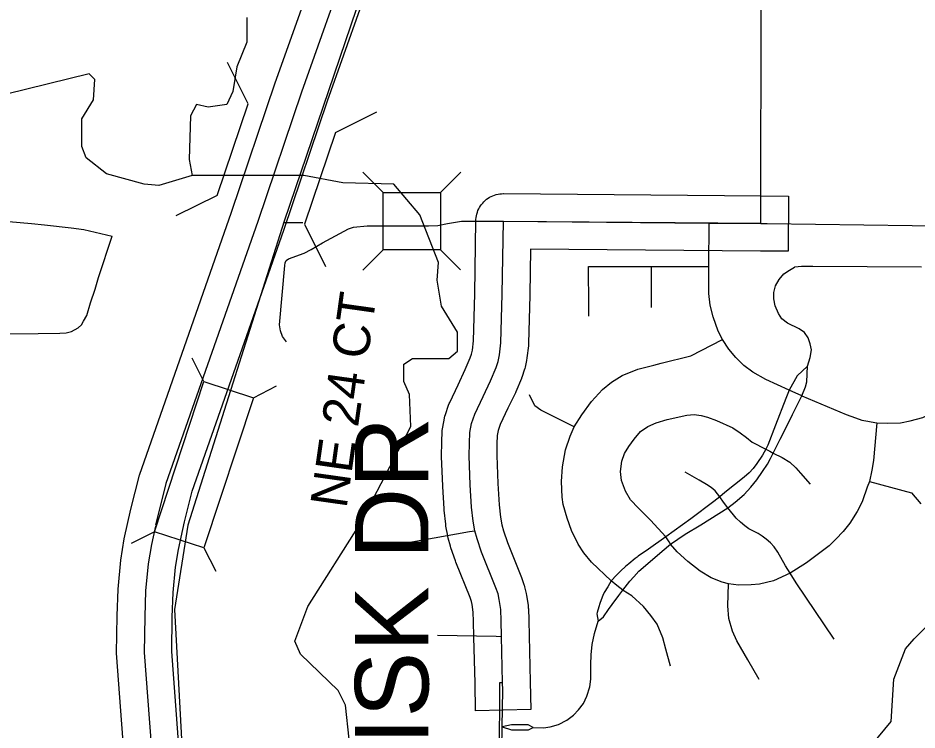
# Model space of a CAD drawing. Extents: x -1403959 to 81668, y -1400582 to 11018.
# Drawn here: x 7387.6 to 7482.3, y 9250.1 to 9325 of the extents above; entities that cross this region are included whole.
import ezdxf

# ---------------------------------------------------------------- set-up
doc = ezdxf.new("R2010")
doc.units = 0
for name, color, linetype in [('tdCiAirportTxt', 7, 'Continuous'), ('tdCiCityCartoShort', 7, 'Continuous'), ('tdCiCityDivCarto', 7, 'Continuous'), ('tdCiCityStreetTxt', 7, 'Continuous'), ('tdCiCoBndryTxt', 7, 'Continuous'), ('tdCiRRCL', 7, 'Continuous'), ('tdCiSecText', 7, 'Continuous'), ('tdCiSectLine', 7, 'Continuous'), ('tdCiSectNmbr', 7, 'Continuous'), ('tdCiSectTwpRng', 7, 'Continuous'), ('tdCiUABTitleFrame', 7, 'Continuous'), ('tdCoCityStreetMajor', 7, 'Continuous'), ('tdCoSectNmbr', 7, 'Continuous'), ('tdCoSurfBitum', 7, 'Continuous'), ('tdCoSurfEarth', 7, 'Continuous')]:
    doc.layers.add(name, color=color, linetype=linetype)

msp = doc.modelspace()

# ---------------------------------------------------------------- linework, layer by layer
at = {"layer": 'tdCiAirportTxt'}
for points in [[(7403.729, 9178.72), (7403.426, 9182.959), (7403.303, 9184.678), (7401.998, 9203.435), (7401.739, 9206.404), (7401.712, 9206.72), (7401.372, 9211.521), (7400.309, 9227.663), (7399.127, 9243.202), (7398.012, 9258.138), (7398.065, 9262.072), (7398.169, 9264.896), (7398.438, 9267.928), (7398.82, 9270.169), (7399.499, 9273.304), (7400.418, 9276.88), (7410.121, 9304.554), (7414.714, 9318.17), (7418.174, 9327.933)], [(7409.52, 9179.104), (7409.215, 9183.374), (7409.092, 9185.086), (7407.784, 9203.888), (7407.521, 9206.909), (7407.498, 9207.178), (7407.162, 9211.917), (7406.099, 9228.074), (7404.914, 9243.638), (7403.819, 9258.316), (7403.867, 9261.926), (7403.964, 9264.533), (7404.198, 9267.183), (7404.519, 9269.066), (7405.147, 9271.967), (7405.977, 9275.194), (7415.609, 9302.666), (7420.199, 9316.273), (7423.631, 9325.958)]]:
    msp.add_lwpolyline(points, dxfattribs=at)
at = {"layer": 'tdCiCityCartoShort'}
for points in [[(7444.155, 9398.29), (7443.513, 9394.145), (7442.873, 9391.192), (7442.07, 9387.507), (7441.023, 9383.996), (7439.257, 9378.791), (7438.198, 9375.769), (7437.626, 9374.084), (7437.054, 9372.441), (7437.017, 9372.333), (7432.19, 9358.393), (7430.861, 9354.557), (7427.171, 9344.203), (7427.149, 9344.143), (7424.36, 9336.453), (7424.197, 9336), (7423.129, 9333.02), (7422.671, 9331.708), (7420.902, 9326.921), (7417.456, 9317.197), (7412.864, 9303.585), (7403.193, 9276), (7402.106, 9271.604)], [(7402.087, 9271.522), (7401.669, 9269.594), (7401.318, 9267.533), (7401.066, 9264.692), (7400.966, 9261.976), (7400.916, 9258.205), (7402.02, 9243.398), (7403.204, 9227.847), (7404.267, 9211.697), (7404.605, 9206.927), (7404.63, 9206.635), (7404.891, 9203.64), (7406.197, 9184.861), (7406.32, 9183.145), (7406.625, 9178.89), (7407.129, 9170.639), (7407.175, 9169.044), (7407.363, 9165.151), (7407.497, 9158.392), (7407.933, 9131.256), (7408.263, 9110.189), (7408.692, 9080.42)]]:
    msp.add_lwpolyline(points, dxfattribs=at)
at = {"layer": 'tdCiCityDivCarto'}
for points in [[(7415.858, 9299.457), (7416.105, 9299.646), (7417.747, 9300.259), (7418.493, 9300.624), (7419.67, 9301.321), (7422.421, 9302.797), (7422.952, 9302.996), (7424.367, 9303.13), (7430.84, 9303.13), (7431.809, 9303.159), (7432.826, 9303.352), (7434.302, 9303.61), (7438.73, 9303.61)], [(7415.709, 9298.959), (7415.759, 9299.225), (7415.858, 9299.457)], [(7431.783, 9260.044), (7437.947, 9259.949), (7438.52, 9259.908)]]:
    msp.add_lwpolyline(points, dxfattribs=at)
at = {"layer": 'tdCiCityStreetTxt'}
for p, q in [((7407.195, 9286.734), (7405.955, 9289.18)), ((7401.993, 9270.932), (7407.195, 9286.734)), ((7407.195, 9286.734), (7412.405, 9285.029)), ((7412.405, 9285.029), (7414.851, 9286.268)), ((7412.405, 9285.029), (7407.202, 9269.227)), ((7401.993, 9270.932), (7399.546, 9269.692)), ((7407.202, 9269.227), (7401.993, 9270.932)), ((7407.202, 9269.227), (7408.442, 9266.78))]:
    msp.add_line(p, q, dxfattribs=at)
at = {"layer": 'tdCiCoBndryTxt'}
for points in [[(7435.722, 9271.007), (7435.534, 9272.036), (7435.382, 9273.509), (7435.24, 9275.876), (7435.124, 9278.921), (7435.141, 9280.244), (7435.191, 9281.388), (7435.373, 9282.334), (7435.705, 9283.296), (7436.583, 9285.161), (7437.362, 9286.803), (7437.959, 9288.196), (7438.174, 9288.843), (7438.323, 9289.557), (7438.472, 9290.823), (7438.605, 9295.915), (7438.73, 9303.61)], [(7438.73, 9303.61), (7460.385, 9303.42), (7465.816, 9303.372)], [(7438.637, 9255.049), (7438.52, 9259.908), (7438.492, 9261.544), (7438.45, 9262.725), (7438.284, 9263.809), (7438.159, 9264.379), (7437.923, 9265.026), (7436.422, 9268.793), (7435.951, 9270.173), (7435.722, 9271.007)]]:
    msp.add_lwpolyline(points, dxfattribs=at)
at = {"layer": 'tdCiRRCL'}
for points in [[(7423.813, 9327.687), (7415.632, 9303.61), (7405.505, 9271.633), (7404.113, 9262.759), (7405.792, 9231.583), (7438.225, 9231.422), (7438.197, 9221.994), (7438.179, 9217.159), (7448.31, 9217.131), (7448.272, 9206.576), (7441.405, 9206.599), (7438.527, 9206.611), (7438.141, 9206.613), (7438.239, 9197.694), (7438.404, 9182.57), (7445.365, 9182.534), (7462.45, 9182.446)], [(7438.328, 9247.005), (7438.365, 9255.048), (7438.637, 9255.049), (7438.52, 9259.908), (7438.492, 9261.544), (7438.45, 9262.725), (7438.284, 9263.809), (7438.159, 9264.379), (7437.923, 9265.026), (7436.422, 9268.793), (7435.951, 9270.173), (7435.722, 9271.007), (7435.534, 9272.036), (7435.382, 9273.509), (7435.24, 9275.876), (7435.124, 9278.921), (7435.141, 9280.244), (7435.191, 9281.388), (7435.373, 9282.334), (7435.705, 9283.296), (7436.583, 9285.161), (7437.362, 9286.803), (7437.959, 9288.196), (7438.174, 9288.843), (7438.323, 9289.557), (7438.472, 9290.823), (7438.605, 9295.915), (7438.725, 9303.61), (7465.816, 9303.395), (7465.874, 9327.43)]]:
    msp.add_lwpolyline(points, dxfattribs=at)
at = {"layer": 'tdCiSecText'}
for points in [[(7423.924, 9308.776), (7426.063, 9306.637), (7432.114, 9306.637)], [(7434.254, 9308.776), (7432.114, 9306.637), (7432.115, 9300.585)], [(7423.924, 9298.446), (7426.063, 9300.585), (7426.063, 9306.637)], [(7434.208, 9298.492), (7432.115, 9300.585), (7426.063, 9300.585)]]:
    msp.add_lwpolyline(points, dxfattribs=at)
at = {"layer": 'tdCiSectLine'}
msp.add_lwpolyline([(7435.805, 9252.078), (7435.736, 9254.979), (7435.619, 9259.839), (7435.618, 9259.859), (7435.591, 9261.468), (7435.556, 9262.453), (7435.429, 9263.278), (7435.366, 9263.568), (7435.211, 9263.992), (7433.726, 9267.719), (7433.676, 9267.856), (7433.205, 9269.236), (7433.203, 9269.241), (7433.153, 9269.404), (7432.924, 9270.238), (7432.919, 9270.256), (7432.876, 9270.441), (7432.867, 9270.487), (7432.68, 9271.515), (7432.657, 9271.657), (7432.648, 9271.737), (7432.495, 9273.21), (7432.486, 9273.32), (7432.485, 9273.337), (7432.344, 9275.704), (7432.341, 9275.766), (7432.225, 9278.81), (7432.223, 9278.921), (7432.223, 9278.957), (7432.239, 9280.28), (7432.242, 9280.37), (7432.292, 9281.514), (7432.295, 9281.578), (7432.314, 9281.767), (7432.341, 9281.938), (7432.524, 9282.883), (7432.527, 9282.9), (7432.57, 9283.085), (7432.625, 9283.266), (7432.63, 9283.279), (7432.961, 9284.241), (7433.024, 9284.406), (7433.079, 9284.532), (7433.957, 9286.397), (7433.961, 9286.405), (7434.716, 9287.997), (7435.244, 9289.228), (7435.368, 9289.601), (7435.456, 9290.024), (7435.575, 9291.031), (7435.704, 9295.976), (7435.828, 9303.657), (7435.834, 9303.8), (7435.853, 9303.989), (7435.884, 9304.176), (7435.927, 9304.361), (7435.982, 9304.543), (7436.049, 9304.721), (7436.127, 9304.894), (7436.217, 9305.061), (7436.317, 9305.222), (7436.428, 9305.377), (7436.548, 9305.524), (7436.678, 9305.662), (7436.817, 9305.792), (7436.963, 9305.912), (7437.118, 9306.023), (7437.279, 9306.123), (7437.446, 9306.213), (7437.619, 9306.291), (7437.797, 9306.358), (7437.979, 9306.413), (7438.164, 9306.456), (7438.351, 9306.487), (7438.54, 9306.506), (7438.73, 9306.512), (7438.755, 9306.512), (7465.841, 9306.274), (7468.743, 9306.249), (7468.692, 9300.445), (7465.79, 9300.471), (7441.585, 9300.683), (7441.507, 9295.868), (7441.506, 9295.839), (7441.373, 9290.747), (7441.368, 9290.633), (7441.354, 9290.483), (7441.205, 9289.217), (7441.2, 9289.178), (7441.169, 9288.99), (7441.164, 9288.962), (7441.014, 9288.249), (7440.977, 9288.092), (7440.927, 9287.926), (7440.712, 9287.279), (7440.706, 9287.264), (7440.639, 9287.086), (7440.626, 9287.054), (7440.029, 9285.661), (7439.983, 9285.559), (7439.206, 9283.921), (7438.397, 9282.202), (7438.184, 9281.582), (7438.081, 9281.049), (7438.042, 9280.162), (7438.027, 9278.958), (7438.139, 9276.018), (7438.274, 9273.745), (7438.409, 9272.447), (7438.554, 9271.653), (7438.726, 9271.027), (7439.145, 9269.799), (7440.618, 9266.1), (7440.649, 9266.021), (7440.885, 9265.374), (7440.906, 9265.312), (7440.962, 9265.13), (7440.993, 9265.001), (7441.118, 9264.431), (7441.13, 9264.376), (7441.152, 9264.25), (7441.318, 9263.166), (7441.327, 9263.104), (7441.346, 9262.915), (7441.35, 9262.828), (7441.392, 9261.646), (7441.393, 9261.593), (7441.421, 9259.968), (7441.538, 9255.119), (7441.607, 9252.218), (7435.805, 9252.078)], dxfattribs=at)
at = {"layer": 'tdCiSectNmbr'}
for points in [[(7465.816, 9303.372), (7465.817, 9303.372), (7466.489, 9303.366), (7486.843, 9303.101)], [(7438.522, 9247.004), (7438.587, 9250.02), (7438.593, 9250.392), (7438.656, 9254.246), (7438.637, 9255.044)]]:
    msp.add_lwpolyline(points, dxfattribs=at)
at = {"layer": 'tdCiSectTwpRng'}
for points in [[(7385.693, 9303.652), (7386.659, 9303.586), (7389.036, 9303.385), (7390.403, 9303.23), (7393.24, 9302.905), (7394.575, 9302.747), (7397.53, 9302.036)], [(7470.14, 9285.231), (7468.813, 9285.83), (7466.355, 9286.961), (7464.976, 9287.729), (7464.039, 9288.431), (7463.183, 9289.25), (7462.459, 9290.138), (7461.788, 9291.173), (7461.349, 9292.025), (7460.791, 9293.542), (7460.498, 9294.766), (7460.366, 9296.013), (7460.343, 9297.234), (7460.348, 9298.116), (7460.351, 9298.849), (7460.359, 9300.32), (7460.367, 9301.914), (7460.385, 9303.419)], [(7385.66, 9291.769), (7389.751, 9291.807), (7392.029, 9291.82), (7392.715, 9291.856), (7393.279, 9292.016), (7393.965, 9292.371), (7394.308, 9292.714), (7394.54, 9293.081), (7394.859, 9293.694), (7395.263, 9295.017), (7395.753, 9296.45), (7396.121, 9297.675), (7397.53, 9302.036)], [(7447.697, 9298.838), (7454.302, 9298.845), (7459.123, 9298.848), (7460.351, 9298.849)], [(7447.698, 9298.654), (7447.697, 9298.838)], [(7454.297, 9294.521), (7454.302, 9298.845)], [(7469.366, 9298.769), (7469.404, 9298.792), (7470.09, 9298.89), (7471.306, 9298.871), (7482.736, 9298.812)], [(7447.717, 9293.605), (7447.712, 9294.853), (7447.698, 9298.616)], [(7470.737, 9288.361), (7471.031, 9289.263), (7471.149, 9290.067), (7471.011, 9290.714), (7470.796, 9291.322), (7470.423, 9291.89), (7469.855, 9292.283), (7468.639, 9292.871), (7468.031, 9293.341), (7467.678, 9293.89), (7467.325, 9294.694), (7467.208, 9295.439), (7467.188, 9296.106), (7467.365, 9296.792), (7467.737, 9297.478), (7468.247, 9298.067), (7468.855, 9298.459), (7469.366, 9298.769)], [(7455.333, 9288.664), (7458.47, 9289.447), (7461.788, 9291.173)], [(7450.062, 9265.753), (7447.985, 9267.712), (7447.18, 9268.701), (7446.612, 9269.616), (7445.898, 9271.044), (7445.422, 9272.344), (7445.019, 9273.79), (7444.909, 9274.578), (7444.854, 9276.226), (7444.946, 9277.764), (7445.257, 9279.54), (7445.77, 9280.986), (7446.173, 9281.975), (7446.997, 9283.238), (7447.985, 9284.648), (7449.157, 9285.893), (7450.109, 9286.662), (7451.226, 9287.376), (7452.874, 9288.053), (7454.577, 9288.475), (7455.333, 9288.664)], [(7448.695, 9261.53), (7449.276, 9261.954), (7449.797, 9262.757), (7450.166, 9263.268), (7450.861, 9264.212), (7451.306, 9264.766), (7452.023, 9265.722), (7452.446, 9266.178), (7452.978, 9266.764), (7453.673, 9267.361), (7455.443, 9268.882), (7456.33, 9269.632), (7457.865, 9270.656), (7459.502, 9271.645), (7462.35, 9273.432), (7463.12, 9274.023), (7464.051, 9274.829), (7464.767, 9275.616), (7465.412, 9276.386), (7466.002, 9277.263), (7466.539, 9278.051), (7466.844, 9278.642), (7467.13, 9279.197), (7467.846, 9280.665), (7468.545, 9282.026), (7469.153, 9283.279), (7470.14, 9285.231), (7470.521, 9286.185), (7470.659, 9286.714), (7470.737, 9288.361)], [(7470.737, 9288.361), (7469.639, 9287.322), (7468.813, 9285.83), (7468.455, 9284.944), (7467.363, 9282.151), (7466.557, 9280.038), (7466.342, 9279.627), (7466.002, 9279), (7465.394, 9278.105), (7465, 9277.568), (7464.588, 9277.138), (7464.069, 9276.673), (7462.046, 9275.044), (7461.491, 9274.596), (7460.864, 9274.113), (7458.444, 9272.293), (7455.818, 9270.383), (7454.01, 9269.087), (7452.918, 9268.349), (7452.811, 9268.267)], [(7478.013, 9282.404), (7478.031, 9282.401), (7479.191, 9282.37), (7480.53, 9282.401), (7481.545, 9282.585), (7482.868, 9282.954), (7484.33, 9283.631), (7489.416, 9285.672)], [(7446.163, 9281.98), (7442.666, 9283.735), (7442.044, 9284.174), (7441.458, 9285.346)], [(7470.14, 9285.231), (7474.796, 9283.28), (7475.791, 9282.908), (7476.452, 9282.662), (7477.083, 9282.554), (7478.013, 9282.404)], [(7456.165, 9269.874), (7455.818, 9270.383), (7454.224, 9272.149), (7452.932, 9273.411), (7452.121, 9274.283), (7451.58, 9275.184), (7451.159, 9276.326), (7451.039, 9277.258), (7451.189, 9278.37), (7451.46, 9279.151), (7451.941, 9279.902), (7452.482, 9280.653), (7453.173, 9281.465), (7453.924, 9282.006), (7454.795, 9282.396), (7455.967, 9282.727), (7458.041, 9283.208), (7458.792, 9283.268), (7459.543, 9283.148), (7460.204, 9282.997), (7461.166, 9282.637), (7462.887, 9281.865), (7463.639, 9281.345), (7464.302, 9280.844), (7464.928, 9280.361), (7466.342, 9279.627)], [(7478.031, 9282.401), (7477.678, 9278.44), (7477.521, 9277.401), (7477.245, 9276.225), (7477.03, 9275.616), (7476.529, 9274.166), (7476.414, 9273.948)], [(7466.342, 9279.627), (7466.765, 9279.396)], [(7466.765, 9279.396), (7467.13, 9279.197), (7468.061, 9278.732), (7468.867, 9278.248), (7469.511, 9277.639), (7469.995, 9277.102), (7471.015, 9275.939)], [(7461.491, 9274.596), (7461.025, 9275.24), (7460.596, 9275.599), (7460.094, 9275.885), (7459.325, 9276.35), (7457.857, 9277.21)], [(7477.245, 9276.225), (7481.697, 9275.009), (7482.658, 9273.872)], [(7461.91, 9274.028), (7461.491, 9274.596)], [(7476.414, 9273.948), (7475.956, 9273.074), (7475.204, 9271.821), (7474.506, 9270.944), (7473.718, 9270.138), (7473.02, 9269.458), (7471.892, 9268.616), (7470.639, 9267.668), (7468.92, 9266.558), (7467.166, 9265.752), (7465.676, 9265.403), (7464.789, 9265.334), (7463.459, 9265.3), (7462.436, 9265.437), (7461.753, 9265.607), (7460.594, 9266.085), (7459.434, 9266.767), (7458.137, 9267.79), (7457.012, 9268.814), (7456.33, 9269.632)], [(7462.35, 9273.432), (7461.91, 9274.028)], [(7468.92, 9266.558), (7468.419, 9267.345), (7467.614, 9268.76), (7467.238, 9269.333), (7466.844, 9269.744), (7466.396, 9270.138), (7465.967, 9270.478), (7465.555, 9270.747), (7465.053, 9270.997), (7464.552, 9271.248), (7464.123, 9271.552), (7463.675, 9271.946), (7463.227, 9272.358), (7462.35, 9273.432)], [(7456.33, 9269.632), (7456.165, 9269.874)], [(7452.806, 9268.262), (7452.586, 9268.093), (7451.94, 9267.556), (7451.571, 9267.263), (7451.077, 9266.807), (7450.637, 9266.356), (7450.062, 9265.753), (7449.714, 9265.145), (7449.334, 9264.526), (7449.193, 9264.217), (7449.014, 9263.75), (7448.878, 9263.364), (7448.764, 9263.006), (7448.596, 9262.441), (7448.558, 9262.273), (7448.695, 9261.53)], [(7452.811, 9268.267), (7452.806, 9268.262)], [(7450.677, 9265.265), (7450.062, 9265.753)], [(7473.539, 9259.611), (7469.547, 9265.555), (7468.92, 9266.558)], [(7451.306, 9264.766), (7450.677, 9265.265)], [(7451.331, 9264.751), (7451.306, 9264.766)], [(7465.642, 9255.374), (7464.448, 9257.455), (7463.288, 9259.433), (7462.845, 9260.456), (7462.47, 9261.787), (7462.333, 9263.117), (7462.436, 9265.437)], [(7456.316, 9256.763), (7455.84, 9258.557), (7455.51, 9259.747), (7454.924, 9261.212), (7454.229, 9262.109), (7453.478, 9263.061), (7452.251, 9264.178), (7451.331, 9264.751)], [(7441.854, 9250.309), (7442.961, 9250.302), (7443.645, 9250.389), (7444.536, 9250.627), (7445.404, 9251.084), (7446.088, 9251.605), (7446.642, 9252.18), (7447.153, 9252.843), (7447.5, 9253.614), (7447.837, 9254.602), (7447.924, 9255.427), (7447.913, 9256.958), (7447.967, 9257.979), (7448.076, 9259.054), (7448.325, 9260.227), (7448.695, 9261.53)], [(7441.854, 9250.309), (7441.32, 9250.603), (7439.567, 9250.595), (7438.593, 9250.392)], [(7438.593, 9250.392), (7439.583, 9250.085), (7441.368, 9250.069), (7441.854, 9250.309)]]:
    msp.add_lwpolyline(points, dxfattribs=at)
at = {"layer": 'tdCiUABTitleFrame'}
for points in [[(7415.883, 9290.923), (7415.485, 9291.47), (7415.262, 9292.067), (7415.162, 9292.689), (7415.709, 9298.959)], [(7429.073, 9269.853), (7435.141, 9270.941), (7435.722, 9271.007)]]:
    msp.add_lwpolyline(points, dxfattribs=at)
at = {"layer": 'tdCoCityStreetMajor'}
msp.add_lwpolyline([(7415.561, 9303.49), (7417.624, 9303.479)], dxfattribs=at)
at = {"layer": 'tdCoSurfBitum'}
for points in [[(7411.709, 9325.052), (7411.725, 9322.459), (7410.674, 9319.868), (7410.234, 9317.276), (7409.622, 9315.902), (7407.636, 9315.598), (7406.415, 9315.905), (7405.804, 9314.684), (7405.649, 9310.104), (7405.954, 9308.424), (7402.441, 9307.358), (7400.914, 9307.512), (7396.944, 9308.584), (7394.807, 9310.264), (7394.35, 9311.486), (7394.351, 9314.387), (7395.574, 9316.371), (7395.727, 9318.508), (7395.117, 9319.119), (7386.412, 9316.987)], [(7416.771, 9259.412), (7418.147, 9263.075), (7423.649, 9271.773), (7428.998, 9281.997), (7428.847, 9285.356), (7428.237, 9286.73), (7428.238, 9288.562), (7429.154, 9289.172), (7432.972, 9289.17), (7433.888, 9289.933), (7433.89, 9291.917), (7432.211, 9294.666), (7431.755, 9297.415), (7431.908, 9299.246), (7429.925, 9304.285), (7427.178, 9307.493), (7421.834, 9307.65), (7417.711, 9308.416), (7405.954, 9308.424)], [(7477.541, 9248.53), (7479.527, 9250.971), (7479.835, 9255.398), (7481.058, 9258.603), (7481.975, 9259.671), (7483.808, 9261.502)], [(7427.599, 9232.078), (7425.92, 9232.231), (7425.004, 9233.453), (7425.004, 9234.064), (7424.394, 9234.98), (7423.785, 9239.103), (7423.328, 9240.63), (7422.872, 9245.515), (7422.112, 9252.691), (7421.349, 9254.218), (7417.381, 9258.038), (7416.771, 9259.412)]]:
    msp.add_lwpolyline(points, dxfattribs=at)
at = {"layer": 'tdCoSurfEarth'}
for p, q in [((7411.852, 9315.961), (7409.687, 9320.33)), ((7408.601, 9306.325), (7411.852, 9315.961)), ((7421.047, 9312.955), (7425.417, 9315.12)), ((7421.047, 9312.955), (7417.79, 9303.3)), ((7408.601, 9306.325), (7404.232, 9304.162)), ((7417.79, 9303.3), (7420, 9298.843))]:
    msp.add_line(p, q, dxfattribs=at)

# ---------------------------------------------------------------- texts
at = {"layer": 'tdCoSectNmbr'}
for s, height, rotation, p in [('NE 24 CT', 3.8691, 81.96744, (7422.209, 9273.301)), ('NE FRISK DR', 7.73823, 90, (7430.84, 9217.46))]:
    msp.add_text(s, height=height, rotation=rotation, dxfattribs=at).set_placement(p)

doc.saveas('drawing.dxf')
